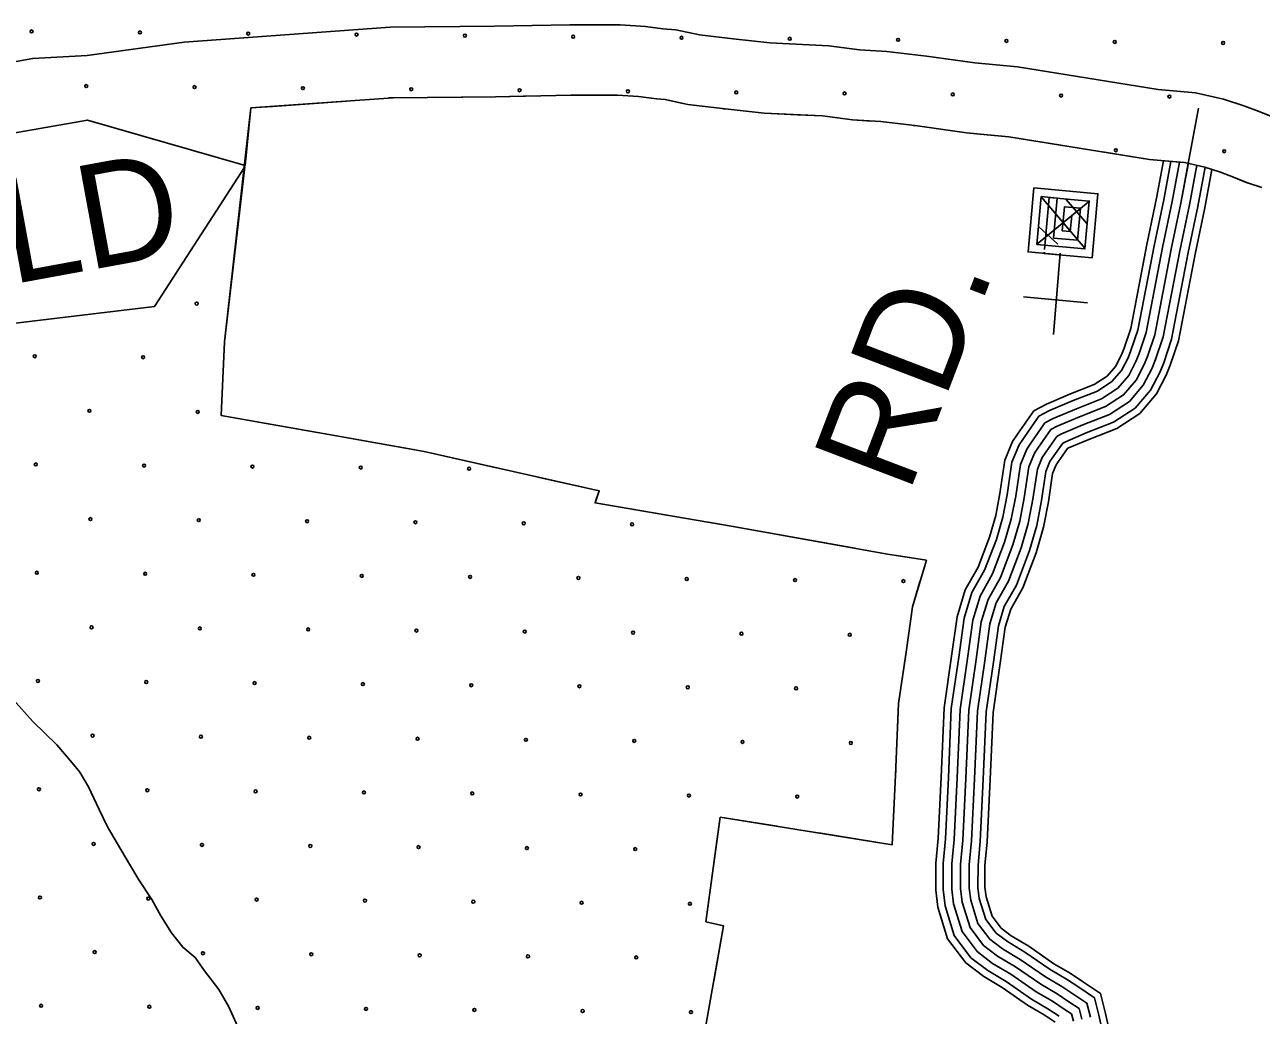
# Model space of a CAD drawing. Extents: x 1788175 to 1969470, y 584502 to 738744.
# Drawn here: x 1799965 to 1804355, y 674841 to 678360 of the extents above; entities that cross this region are included whole.
import ezdxf

# ---------------------------------------------------------------- set-up
doc = ezdxf.new("R2010")
doc.units = 0
for name, color, linetype in [('DESIGN - EROSION CONTROL - Devices', 7, 'Continuous'), ('DESIGN - ROW - Right-of-Way and Easement Labels', 7, 'Continuous'), ('DESIGN - SCRATCH - User 1', 7, 'Continuous'), ('DESIGN - TRANSPORTATION - Text', 7, 'Continuous'), ('DESIGN - UTILITIES - Cable (Underground) with Text', 7, 'Continuous'), ('SURVEY - CONTOURS - Intermediate with optional Text', 7, 'Continuous'), ('SURVEY - DRAINAGE - Area Shapes', 7, 'Continuous'), ('SURVEY - TRANSPORTATION - Roads', 7, 'Continuous'), ('SURVEY - VEGETATION - Features with Text', 7, 'Continuous')]:
    doc.layers.add(name, color=color, linetype=linetype)

msp = doc.modelspace()

# ---------------------------------------------------------------- linework, layer by layer
at = {"layer": 'DESIGN - EROSION CONTROL - Devices'}
for centre in [(1799989.5, 678335.9), (1800374, 678332.1), (1800758.6, 678328.4), (1801143.1, 678324.7), (1801527.7, 678320.9), (1801912.2, 678317.2), (1802296.8, 678313.5), (1802681.3, 678309.7), (1803065.9, 678306), (1803450.4, 678302.3), (1803835, 678298.5), (1804219.6, 678294.8), (1800183.6, 678141.7), (1800568.2, 678138), (1800952.7, 678134.3), (1801337.3, 678130.5), (1801721.8, 678126.8), (1802106.4, 678123.1), (1802490.9, 678119.3), (1802875.5, 678115.6), (1803260, 678111.9), (1803644.6, 678108.1), (1804029.1, 678104.4), (1803838.7, 677914), (1804223.3, 677910.2), (1800575.6, 677368.9), (1800000.7, 677182.2), (1800385.2, 677178.5), (1800194.8, 676988.1), (1800579.4, 676984.3), (1800004.4, 676797.7), (1800389, 676793.9), (1800773.5, 676790.2), (1801158.1, 676786.5), (1801542.6, 676782.7), (1800198.5, 676603.5), (1800583.1, 676599.8), (1800967.7, 676596), (1801352.2, 676592.3), (1801736.8, 676588.6), (1802121.3, 676584.8), (1800008.1, 676413.1), (1800392.7, 676409.4), (1800777.2, 676405.6), (1801161.8, 676401.9), (1801546.4, 676398.2), (1801930.9, 676394.4), (1802315.5, 676390.7), (1802700, 676387), (1803084.6, 676383.2), (1800202.3, 676219), (1800586.8, 676215.2), (1800971.4, 676211.5), (1801355.9, 676207.8), (1801740.5, 676204), (1802125, 676200.3), (1802509.6, 676196.6), (1802894.2, 676192.8), (1800011.9, 676028.5), (1800396.4, 676024.8), (1800781, 676021.1), (1801165.5, 676017.3), (1801550.1, 676013.6), (1801934.6, 676009.9), (1802319.2, 676006.1), (1802703.7, 676002.4), (1800206, 675834.4), (1800590.6, 675830.7), (1800975.1, 675826.9), (1801359.7, 675823.2), (1801744.2, 675819.5), (1802128.8, 675815.7), (1802513.3, 675812), (1802897.9, 675808.3), (1800015.6, 675644), (1800400.2, 675640.3), (1800784.7, 675636.5), (1801169.3, 675632.8), (1801553.8, 675629.1), (1801938.4, 675625.3), (1802322.9, 675621.6), (1802707.5, 675617.9), (1800209.8, 675449.8), (1800594.3, 675446.1), (1800978.9, 675442.4), (1801363.4, 675438.6), (1801748, 675434.9), (1802132.5, 675431.2), (1800019.3, 675259.4), (1800403.9, 675255.7), (1800788.4, 675252), (1801173, 675248.2), (1801557.6, 675244.5), (1801942.1, 675240.8), (1802326.7, 675237), (1800213.5, 675065.3), (1800598, 675061.6), (1800982.6, 675057.8), (1801367.1, 675054.1), (1801751.7, 675050.4), (1802136.2, 675046.6), (1800023.1, 674874.9), (1800407.6, 674871.2), (1800792.2, 674867.4), (1801176.7, 674863.7), (1801561.3, 674860), (1801945.8, 674856.2), (1802330.4, 674852.5)]:
    msp.add_circle(centre, 5.28, dxfattribs=at)
at = {"layer": 'DESIGN - SCRATCH - User 1'}
msp.add_line((1801382.8, 676844.1), (1801084.5, 676896.8), dxfattribs=at)
for points in [[(1800768, 678063.9), (1801273.3, 678100.5), (1801636.7, 678104), (1801903.3, 678109.7), (1802070.1, 678109.5), (1802144, 678104.5), (1802208.6, 678096.3)], [(1802208.6, 678096.3), (1802239.1, 678093.6), (1802319.5, 678076.3), (1802452.3, 678060.6), (1802590.7, 678045.6), (1802797.9, 678035.5), (1802904.1, 678021.6), (1803004, 678015.4), (1803134.3, 678000.3), (1803308.9, 677975.8), (1803458.3, 677961.8), (1803958.1, 677881.3), (1804082.8, 677869.8), (1804154.5, 677854), (1804210, 677835.4), (1804256.2, 677818.2), (1804305.7, 677797.9), (1804356.6, 677781.8)], [(1801084.5, 676896.8), (1800662.7, 676971.3), (1800674.3, 677233.8), (1800746, 677854.9), (1800425.7, 677359.3), (1799446.7, 677241.2), (1799360.4, 677876.3), (1800187.7, 678021.2), (1800747.4, 677859.1), (1800768, 678063.9)], [(1803166.4, 676457.3), (1803027.6, 676479.1), (1802472.7, 676578.7), (1801989.8, 676661), (1802005, 676704), (1801382.8, 676844.1)], [(1803044.9, 675447), (1803056.6, 675694), (1803067.5, 675948), (1803095.5, 676139.2), (1803116.3, 676291.4), (1803166.4, 676457.3)], [(1802382.7, 675172.4), (1802434.5, 675544.7), (1803044.9, 675447)], [(1800667.4, 673275.3), (1802089.6, 673022.3), (1802122, 673165), (1803309.4, 673109.9), (1803343.7, 673527.1), (1802180.9, 673662.2), (1802446, 675158.8), (1802382.7, 675172.4)]]:
    msp.add_lwpolyline(points, dxfattribs=at)
at = {"layer": 'DESIGN - TRANSPORTATION - Text'}
msp.add_lwpolyline([(1799923.7, 675962.3), (1799993.6, 675884.3), (1800079.4, 675802.3), (1800133.3, 675738.3), (1800161.2, 675704.3), (1800191.1, 675652.3), (1800229, 675572.3), (1800258.8, 675510.4), (1800294.7, 675450.4), (1800336.6, 675378.4), (1800370.5, 675322.4), (1800416.4, 675252.4), (1800448.3, 675194.5), (1800486.1, 675134.5), (1800526, 675082.5), (1800570, 675046.5), (1800603.9, 674998.5), (1800653.7, 674932.5), (1800689.6, 674870.5), (1800731.5, 674778.5)], dxfattribs=at)
at = {"layer": 'DESIGN - UTILITIES - Cable (Underground) with Text'}
msp.add_line((1803510.8, 677392.9), (1803738, 677372.2), dxfattribs=at)
for points in [[(1803640.6, 677537.4), (1803641, 677542.4), (1803527.4, 677552.8), (1803548.1, 677779.9), (1803775.2, 677759.2), (1803754.6, 677532.1), (1803584.2, 677547.6), (1803584.6, 677551.6)], [(1803556.6, 677578.7), (1803746.4, 677734.2)], [(1803585.5, 677561.7), (1803602.3, 677746.4), (1803744.2, 677733.4), (1803728.7, 677563.1), (1803558.4, 677578.5), (1803573.9, 677748.9), (1803630.7, 677743.8), (1803617.7, 677601.8), (1803702.9, 677594), (1803713.3, 677707.6), (1803656.5, 677712.8), (1803648.7, 677627.6), (1803677.1, 677625), (1803682.3, 677681.8)], [(1803728.2, 677566), (1803574.8, 677746.8)], [(1803736.1, 677653.1), (1803662, 677738.9)], [(1803632.9, 677580.5), (1803565.3, 677642.3)], [(1803617.6, 677258.8), (1803641.5, 677548.2)]]:
    msp.add_lwpolyline(points, dxfattribs=at)
at = {"layer": 'SURVEY - CONTOURS - Intermediate with optional Text'}
for points in [[(1798645.4, 677984.4), (1798927.5, 678047.5), (1799049.5, 678087.3), (1799235.5, 678125), (1799453.5, 678152.8), (1799623.4, 678178.5), (1799777.4, 678200.3), (1799993.4, 678240), (1800187.3, 678249.8), (1800531.2, 678297.4), (1801263, 678350.4), (1801632.9, 678354), (1801900.8, 678359.7), (1802078.7, 678359.5), (1802168.6, 678353.4), (1802230.6, 678345.3)], [(1802230.6, 678345.3), (1802276.6, 678341.3), (1802360.5, 678323.2), (1802480.4, 678309.1), (1802610.3, 678294.9), (1802820.2, 678284.7), (1802928.2, 678270.6), (1803026.1, 678264.5), (1803166, 678248.3), (1803337.9, 678224.1), (1803489.8, 678210), (1803989.5, 678129.5), (1804121.4, 678117.3), (1804221.3, 678095.2), (1804293.2, 678071.2), (1804347.2, 678051.1), (1804391.1, 678033.1)]]:
    msp.add_lwpolyline(points, dxfattribs=at)
at = {"layer": 'SURVEY - DRAINAGE - Area Shapes'}
msp.add_lwpolyline([(1804132.6, 678063.6), (1804095.9, 677866.9)], dxfattribs=at)
at = {"layer": 'SURVEY - TRANSPORTATION - Roads'}
for points in [[(1804008.5, 677876.7), (1803983.5, 677743.1), (1803949.3, 677579.5), (1803891.7, 677280.9), (1803868.2, 677211), (1803858.7, 677187.4), (1803837.2, 677146), (1803807.7, 677111.3), (1803761.9, 677081.4), (1803677.2, 677048.4), (1803592.1, 677012.3), (1803548.2, 676988.5), (1803489.7, 676904.9), (1803472.4, 676879.1), (1803444.8, 676813.2), (1803427.3, 676694.3), (1803412.2, 676616.1), (1803390.2, 676539.6), (1803349.7, 676433.4), (1803304, 676352.8), (1803275, 676256.9), (1803255.9, 676116.6), (1803229, 675932.7), (1803218.4, 675686.7), (1803208.1, 675469.1), (1803199.7, 675381.2), (1803199.6, 675285.8), (1803207.1, 675224.7), (1803241.7, 675112.8), (1803306, 675026.8), (1803369.6, 674978.3), (1803435.3, 674939.3), (1803525.4, 674877.1), (1803583.9, 674842.7), (1803623.7, 674816.1)], [(1804034.2, 677874.3), (1804008.7, 677738.1), (1803974.5, 677574.4), (1803916.6, 677274.4), (1803892.4, 677202.1), (1803882.1, 677176.7), (1803858.7, 677131.6), (1803824.9, 677091.8), (1803773.8, 677058.4), (1803686.9, 677024.6), (1803603.3, 676989.1), (1803565.8, 676968.8), (1803510.9, 676890.4), (1803495.2, 676866.9), (1803469.8, 676806.2), (1803452.6, 676690), (1803437.3, 676610.1), (1803414.6, 676531.4), (1803373, 676422.4), (1803327.8, 676342.6), (1803300.2, 676251.4), (1803281.4, 676113), (1803254.6, 675930.3), (1803244.1, 675685.5), (1803233.7, 675467.3), (1803225.4, 675380), (1803225.3, 675287.3), (1803232.3, 675230.1), (1803264.9, 675124.6), (1803324.4, 675045.1), (1803384.1, 674999.7), (1803449.2, 674960.9), (1803539.2, 674898.8), (1803597.5, 674864.5), (1803638, 674837.5)], [(1804065.2, 677871.4), (1804039.1, 677732.1), (1804004.9, 677568.3), (1803946.7, 677266.5), (1803921.5, 677191.4), (1803910.3, 677163.7), (1803884.5, 677114.2), (1803845.6, 677068.4), (1803788, 677030.7), (1803698.6, 676995.8), (1803616.7, 676961.2), (1803587, 676945), (1803536.5, 676872.9), (1803522.6, 676852.2), (1803499.9, 676797.9), (1803483.2, 676684.8), (1803467.4, 676602.9), (1803444, 676521.6), (1803401.1, 676409.2), (1803356.5, 676330.3), (1803330.6, 676244.8), (1803312.1, 676108.6), (1803285.5, 675927.4), (1803275, 675684.1), (1803264.7, 675465.1), (1803256.4, 675378.5), (1803256.3, 675289.2), (1803262.8, 675236.6), (1803293, 675138.9), (1803346.7, 675067.1), (1803401.4, 675025.4), (1803466, 674987), (1803555.9, 674924.9), (1803614, 674890.8), (1803655.2, 674863.3), (1803681.4, 674845.8), (1803688.2, 674819.7)], [(1804096.2, 677868.6), (1804069.5, 677726), (1804035.3, 677562.2), (1803976.7, 677258.6), (1803950.6, 677180.7), (1803938.5, 677150.7), (1803910.4, 677096.8), (1803866.3, 677044.9), (1803802.3, 677003), (1803710.2, 676967.1), (1803630.2, 676933.2), (1803608.2, 676921.3), (1803562.1, 676855.4), (1803550, 676837.4), (1803530, 676789.5), (1803513.8, 676679.6), (1803497.6, 676595.7), (1803473.5, 676511.8), (1803429.3, 676395.9), (1803385.1, 676318.1), (1803361, 676238.1), (1803342.8, 676104.3), (1803316.4, 675924.5), (1803306, 675682.7), (1803295.6, 675462.9), (1803287.4, 675377), (1803287.3, 675291.1), (1803293.2, 675243.1), (1803321, 675153.2), (1803368.9, 675089.2), (1803418.8, 675051.2), (1803482.7, 675013.1), (1803572.6, 674951.1), (1803630.5, 674917.1), (1803672.4, 674889), (1803708.4, 674865), (1803718.3, 674827)], [(1804095.9, 677866.9), (1804069.5, 677726), (1804035.3, 677562.2), (1803976.7, 677258.6), (1803950.6, 677180.7), (1803938.5, 677150.7), (1803910.4, 677096.8), (1803866.3, 677044.9), (1803802.3, 677003), (1803710.2, 676967.1), (1803630.2, 676933.2), (1803608.2, 676921.3), (1803562.1, 676855.4), (1803550, 676837.4), (1803530, 676789.5), (1803513.8, 676679.6), (1803497.6, 676595.7), (1803473.5, 676511.8), (1803429.3, 676395.9), (1803385.1, 676318.1), (1803361, 676238.1), (1803342.8, 676104.3), (1803316.4, 675924.5), (1803306, 675682.7), (1803295.6, 675462.9), (1803287.4, 675377), (1803287.3, 675291.1), (1803293.2, 675243.1), (1803321, 675153.2), (1803368.9, 675089.2), (1803418.8, 675051.2), (1803482.7, 675013.1), (1803572.6, 674951.1), (1803630.5, 674917.1), (1803672.4, 674889), (1803708.4, 674865), (1803718.3, 674827)], [(1804126.2, 677860.2), (1804100, 677720), (1804065.6, 677556.1), (1804006.8, 677250.7), (1803979.7, 677169.9), (1803966.7, 677137.7), (1803936.3, 677079.4), (1803887.1, 677021.4), (1803816.6, 676975.3), (1803721.9, 676938.4), (1803643.7, 676905.3), (1803629.4, 676897.5), (1803587.7, 676837.9), (1803577.5, 676822.7), (1803560.1, 676781.1), (1803544.3, 676674.4), (1803527.8, 676588.4), (1803502.9, 676501.9), (1803457.4, 676382.7), (1803413.8, 676305.8), (1803391.4, 676231.5), (1803373.4, 676099.9), (1803347.3, 675921.6), (1803337, 675681.3), (1803326.5, 675460.7), (1803318.4, 675375.5), (1803318.3, 675293), (1803323.6, 675249.7), (1803349, 675167.5), (1803391.1, 675111.2), (1803436.2, 675076.9), (1803499.5, 675039.2), (1803589.3, 674977.2), (1803647, 674943.3), (1803689.7, 674914.8), (1803735.4, 674884.2), (1803748.4, 674834.3)], [(1804156.4, 677853.3), (1804130.4, 677714), (1804096, 677550), (1804036.8, 677242.8), (1804008.8, 677159.2), (1803994.9, 677124.7), (1803962.2, 677062), (1803907.8, 676997.9), (1803830.8, 676947.6), (1803733.6, 676909.7), (1803657.2, 676877.3), (1803650.6, 676873.8), (1803613.2, 676820.3), (1803604.9, 676807.9), (1803590.2, 676772.7), (1803574.9, 676669.2), (1803558, 676581.2), (1803532.3, 676492.1), (1803485.5, 676369.4), (1803442.5, 676293.5), (1803421.8, 676224.9), (1803404.1, 676095.6), (1803378.2, 675918.6), (1803367.9, 675679.9), (1803357.4, 675458.5), (1803349.4, 675374), (1803349.3, 675294.8), (1803354, 675256.2), (1803377.1, 675181.7), (1803413.3, 675133.3), (1803453.6, 675102.6), (1803516.2, 675065.3), (1803605.9, 675003.4), (1803663.4, 674969.6), (1803706.9, 674940.6), (1803762.4, 674903.5), (1803778.6, 674841.6), (1803798.9, 674750.6)], [(1804180.1, 677845.4), (1804154.6, 677709.2), (1804120.3, 677545.1), (1804060.8, 677236.5), (1804032, 677150.7), (1804017.4, 677114.4), (1803982.8, 677048.1), (1803924.3, 676979.2), (1803842.2, 676925.5), (1803742.9, 676886.8), (1803667.9, 676855), (1803667.5, 676854.8), (1803633.6, 676806.4), (1803626.8, 676796.1), (1803614.2, 676766), (1803599.3, 676665.1), (1803582, 676575.4), (1803555.8, 676484.3), (1803508, 676358.9), (1803465.4, 676283.7), (1803446, 676219.6), (1803428.6, 676092.2), (1803402.9, 675916.3), (1803392.6, 675678.8), (1803382.1, 675456.8), (1803374.1, 675372.8), (1803374, 675296.3), (1803378.3, 675261.4), (1803399.4, 675193.1), (1803431.1, 675150.8), (1803467.4, 675123.1), (1803529.6, 675086.2), (1803619.2, 675024.2), (1803676.6, 674990.6), (1803720.6, 674961.1), (1803783.9, 674918.8), (1803802.6, 674847.5), (1803823.9, 674751.9)]]:
    msp.add_lwpolyline(points, dxfattribs=at)
at = {"layer": 'SURVEY - VEGETATION - Features with Text'}
for points in [[(1802198.3, 678097.4), (1802144, 678104.5), (1802070.1, 678109.5), (1801903.3, 678109.7), (1801636.7, 678104), (1801273.3, 678100.5), (1800768, 678063.9)], [(1800844.2, 678069.4), (1800768, 678063.9)], [(1801107.5, 678088.5), (1800844.2, 678069.4)], [(1801521, 678102.9), (1801273.3, 678100.5), (1801257.1, 678099.4)], [(1801785, 678107.2), (1801636.7, 678104), (1801521, 678102.9)], [(1802198.3, 678097.4), (1802144, 678104.5), (1802070.1, 678109.5), (1801935, 678109.6)], [(1804356.6, 677781.8), (1804305.7, 677797.9), (1804256.2, 677818.2), (1804210, 677835.4), (1804154.5, 677854), (1804082.8, 677869.8), (1803958.1, 677881.3), (1803458.3, 677961.8), (1803308.9, 677975.8), (1803134.3, 678000.3), (1803004, 678015.4), (1802904.1, 678021.6), (1802797.9, 678035.5), (1802590.7, 678045.6), (1802452.3, 678060.6), (1802319.5, 678076.3), (1802239.1, 678093.6), (1802208.6, 678096.3)], [(1802297, 678081.1), (1802239.1, 678093.6), (1802208.6, 678096.3)], [(1800768, 678063.9), (1800674.3, 677233.8), (1800662.7, 676971.3), (1801084.5, 676896.8)], [(1800768, 678063.9), (1800738.4, 677801.5)], [(1802708.6, 678039.8), (1802590.7, 678045.6), (1802452.3, 678060.6), (1802445.7, 678061.4)], [(1802971.5, 678017.4), (1802904.1, 678021.6), (1802797.9, 678035.5), (1802708.6, 678039.8)], [(1803382.5, 677968.9), (1803308.9, 677975.8), (1803134.3, 678000.3), (1803120.7, 678001.9)], [(1803643.8, 677931.9), (1803458.3, 677961.8), (1803382.5, 677968.9)], [(1804053.4, 677872.5), (1803958.1, 677881.3), (1803791.9, 677908.1)], [(1804305.4, 677798), (1804256.2, 677818.2), (1804210, 677835.4), (1804154.5, 677854), (1804082.8, 677869.8), (1804053.4, 677872.5)], [(1800721.6, 677652.5), (1800691.9, 677390.2)], [(1800691.9, 677390.2), (1800674.3, 677233.8), (1800669.6, 677127.3)], [(1800663, 676977.4), (1800662.7, 676971.3), (1800916.6, 676926.4)], [(1800916.6, 676926.4), (1801084.5, 676896.8)], [(1801084.5, 676896.8), (1801382.8, 676844.1)], [(1801084.5, 676896.8), (1801344.5, 676850.9)], [(1801382.8, 676844.1), (1802005, 676704), (1801989.8, 676661), (1802472.7, 676578.7), (1803027.6, 676479.1), (1803166.4, 676457.3)], [(1801382.8, 676844.1), (1801640.3, 676786.1)], [(1801786.7, 676753.1), (1802005, 676704), (1801991.6, 676666)], [(1801991.6, 676666), (1801989.8, 676661), (1802244.8, 676617.5)], [(1802392.6, 676592.4), (1802472.7, 676578.7), (1802652.6, 676546.4)], [(1802652.6, 676546.4), (1802912.4, 676499.8)], [(1803044.9, 675447), (1803056.6, 675694), (1803067.5, 675948), (1803095.5, 676139.2), (1803116.3, 676291.4), (1803166.4, 676457.3)], [(1803060.2, 676474), (1803166.4, 676457.3)], [(1803093.1, 676122.6), (1803095.5, 676139.2), (1803116.3, 676291.4), (1803143.3, 676381)], [(1803063.8, 675860.5), (1803067.5, 675948), (1803093.1, 676122.6)], [(1803044.9, 675447), (1803056.6, 675694), (1803057.3, 675710.7)], [(1803044.9, 675447), (1802434.5, 675544.7), (1802382.7, 675172.4)], [(1802636.1, 675512.4), (1802434.5, 675544.7), (1802426.3, 675485.4)], [(1802426.3, 675485.4), (1802389.9, 675224)], [(1803044.9, 675447), (1802784.2, 675488.7)], [(1802382.7, 675172.4), (1802446, 675158.8), (1802180.9, 673662.2)], [(1802382.7, 675172.4), (1802446, 675158.8), (1802411.2, 674962.5)]]:
    msp.add_lwpolyline(points, dxfattribs=at)

# ---------------------------------------------------------------- texts
at = {"layer": 'DESIGN - ROW - Right-of-Way and Easement Labels'}
for s, rotation, p in [('OLD', 10.4178, (1799538.7, 677367.1)), ('RD.', 69.1166, (1803103.1, 676689.2))]:
    msp.add_text(s, height=370, rotation=rotation, dxfattribs=at).set_placement(p)

doc.saveas('drawing.dxf')
